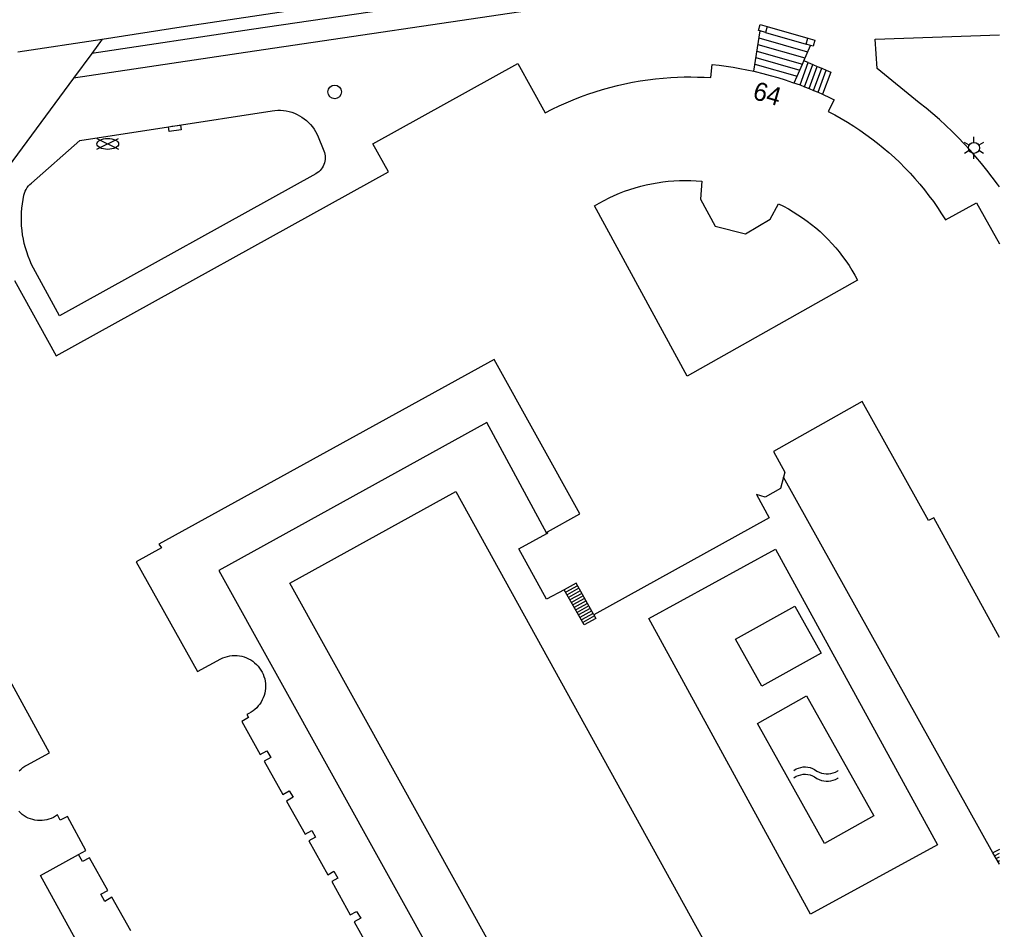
# Model space of a CAD drawing. Extents: x 122462 to 123306, y 485548 to 486417.
# Drawn here: x 123225.8 to 123306, y 486146.6 to 486221.1 of the extents above; entities that cross this region are included whole.
import ezdxf

# ---------------------------------------------------------------- set-up
doc = ezdxf.new("R2010")
doc.units = 0
for name, color, linetype in [('B-WE-IE-MEUBILAIR_WEGMEUBILAIR_VERKEERSBORD-S', 7, 'Continuous'), ('Level 1', 7, 'Continuous'), ('Level 16', 7, 'Continuous'), ('Level 17', 7, 'Continuous'), ('Level 19', 7, 'Continuous'), ('Level 21', 7, 'Continuous'), ('Level 31', 7, 'Continuous'), ('Level 33', 7, 'Continuous'), ('Level 40', 7, 'Continuous'), ('Level 50', 7, 'Continuous'), ('Level 52', 7, 'Continuous'), ('Level 53', 7, 'Continuous'), ('Level 55', 7, 'Continuous'), ('N-WE-AL-T25', 7, 'Continuous')]:
    doc.layers.add(name, color=color, linetype=linetype)

msp = doc.modelspace()

# ---------------------------------------------------------------- linework, layer by layer
at = {"layer": 'Level 1'}
for p, q in [((123289.694, 486215.708), (123290.066, 486215.566)), ((123290.066, 486215.566), (123290.436, 486215.42)), ((123290.436, 486215.42), (123290.805, 486215.268)), ((123290.805, 486215.268), (123291.171, 486215.112)), ((123291.171, 486215.112), (123291.536, 486214.951)), ((123305.492, 486152.871), (123288.345, 486183.605))]:
    msp.add_line(p, q, dxfattribs=at)
for points in [[(123225.37, 486199.709), (123228.789, 486193.538), (123255.989, 486208.589), (123254.709, 486210.9), (123266.58, 486217.459), (123268.84, 486213.429), (123269.403, 486213.718), (123269.973, 486213.992), (123270.55, 486214.253), (123271.133, 486214.498), (123271.722, 486214.73), (123272.317, 486214.946), (123272.916, 486215.147), (123273.521, 486215.334), (123274.13, 486215.505), (123274.743, 486215.661), (123275.36, 486215.801), (123275.981, 486215.927), (123276.604, 486216.036), (123277.229, 486216.13), (123277.857, 486216.209), (123278.487, 486216.271), (123279.118, 486216.318), (123279.665, 486216.346), (123280.212, 486216.362), (123280.759, 486216.366), (123281.306, 486216.359), (123281.854, 486216.339), (123282.4, 486216.308), (123282.509, 486217.38), (123283.079, 486217.316), (123283.647, 486217.241), (123284.214, 486217.155), (123284.779, 486217.057), (123285.341, 486216.948), (123285.902, 486216.828)], [(123285.902, 486216.828), (123286.019, 486216.802), (123286.641, 486216.653), (123287.259, 486216.491), (123287.874, 486216.315), (123288.485, 486216.126), (123289.092, 486215.923), (123289.694, 486215.708)], [(123291.536, 486214.951), (123292.166, 486214.659), (123292.489, 486214.499), (123292.002, 486213.547), (123292.535, 486213.266), (123293.061, 486212.972), (123293.579, 486212.665), (123294.09, 486212.345), (123294.592, 486212.013), (123295.086, 486211.668), (123295.571, 486211.311), (123296.048, 486210.942), (123296.515, 486210.561), (123296.972, 486210.169), (123297.419, 486209.766), (123297.856, 486209.351), (123298.283, 486208.926), (123298.699, 486208.49), (123299.104, 486208.044), (123299.498, 486207.588), (123299.88, 486207.123), (123300.251, 486206.648), (123300.61, 486206.164), (123300.956, 486205.671), (123301.29, 486205.169), (123301.612, 486204.66), (123304.151, 486206.057), (123306.018, 486202.697)], [(123280.449, 486191.891), (123272.858, 486205.815), (123273.254, 486206.047), (123273.658, 486206.266), (123274.068, 486206.473), (123274.485, 486206.666), (123274.907, 486206.845), (123275.335, 486207.011), (123275.769, 486207.163), (123276.207, 486207.301), (123276.649, 486207.425), (123277.095, 486207.535), (123277.544, 486207.63), (123277.996, 486207.711), (123278.451, 486207.777), (123278.907, 486207.828), (123279.365, 486207.865), (123279.823, 486207.888), (123280.282, 486207.895), (123280.742, 486207.888), (123281.2, 486207.866), (123281.658, 486207.829), (123281.542, 486206.35), (123282.737, 486204.146), (123285.221, 486203.514), (123287.254, 486204.725), (123287.931, 486205.981), (123288.341, 486205.779), (123288.744, 486205.563), (123289.14, 486205.334), (123289.528, 486205.093), (123289.909, 486204.839), (123290.28, 486204.573), (123290.643, 486204.295), (123290.997, 486204.005), (123291.341, 486203.704), (123291.675, 486203.391), (123291.999, 486203.069), (123292.312, 486202.735), (123292.614, 486202.392), (123292.905, 486202.039), (123293.184, 486201.677), (123293.451, 486201.306), (123293.706, 486200.927), (123293.948, 486200.539), (123294.178, 486200.144), (123294.395, 486199.741), (123280.449, 486191.891)], [(123268.97, 486179.004), (123269.056, 486179.051), (123269.011, 486179.151), (123271.679, 486180.613), (123264.641, 486193.24), (123237.205, 486178.142), (123237.406, 486177.838), (123235.342, 486176.678), (123240.369, 486167.715), (123242.273, 486168.736), (123242.452, 486168.82), (123242.636, 486168.889), (123242.825, 486168.944), (123243.018, 486168.983), (123243.214, 486169.008), (123243.411, 486169.017), (123243.608, 486169.01), (123243.804, 486168.988), (123243.997, 486168.951), (123244.188, 486168.898), (123244.373, 486168.831), (123244.552, 486168.75), (123244.725, 486168.655), (123244.889, 486168.546), (123245.045, 486168.425), (123245.191, 486168.292), (123245.325, 486168.148), (123245.448, 486167.994), (123245.559, 486167.831), (123245.656, 486167.659), (123245.74, 486167.481), (123245.809, 486167.296), (123245.864, 486167.107), (123245.903, 486166.914), (123245.927, 486166.718), (123245.936, 486166.521), (123245.93, 486166.324), (123245.908, 486166.128), (123245.87, 486165.935), (123245.818, 486165.745), (123245.751, 486165.559), (123245.669, 486165.38), (123245.574, 486165.207), (123245.465, 486165.043), (123245.344, 486164.887), (123245.211, 486164.742), (123245.067, 486164.607), (123244.913, 486164.484), (123244.75, 486164.374), (123244.579, 486164.277), (123244.4, 486164.193), (123244.546, 486163.938), (123243.992, 486163.627), (123245.503, 486160.908), (123246.048, 486161.211), (123246.359, 486160.66), (123245.825, 486160.358), (123247.356, 486157.653), (123247.881, 486157.95), (123248.203, 486157.416), (123247.652, 486157.107), (123249.172, 486154.398), (123249.715, 486154.703), (123250.025, 486154.15), (123249.482, 486153.845), (123251.034, 486151.081), (123251.534, 486151.362), (123251.855, 486150.794), (123251.353, 486150.512), (123252.877, 486147.796), (123253.383, 486148.08), (123253.725, 486147.522), (123253.198, 486147.226), (123254.759, 486144.444)], [(123288.345, 486183.605), (123288.09, 486182.673), (123286.836, 486181.979), (123286.125, 486182.187), (123287.175, 486180.297), (123272.814, 486172.355)], [(123270.391, 486174.402), (123268.944, 486173.616), (123266.683, 486177.74), (123268.97, 486179.004)], [(123272.814, 486172.355), (123271.357, 486174.927), (123270.391, 486174.402)], [(123225.777, 486159.592), (123225.918, 486159.724), (123226.07, 486159.844), (123226.23, 486159.951), (123226.399, 486160.045), (123228.253, 486161.06), (123223.254, 486170.126)], [(123230.635, 486152.736), (123231.218, 486153.066), (123229.716, 486155.85), (123229.127, 486155.532), (123228.892, 486155.967), (123228.731, 486155.86), (123228.563, 486155.766), (123228.387, 486155.686), (123228.206, 486155.62), (123228.019, 486155.569), (123227.83, 486155.533), (123227.637, 486155.513), (123227.444, 486155.508), (123227.252, 486155.518), (123227.06, 486155.545), (123226.872, 486155.586), (123226.687, 486155.643), (123226.508, 486155.714), (123226.334, 486155.799), (123226.169, 486155.898), (123226.011, 486156.01), (123225.864, 486156.135), (123225.726, 486156.271)], [(123306.018, 486153.15), (123305.492, 486152.871)], [(123234.895, 486146.474), (123233.343, 486149.232), (123232.775, 486148.888), (123232.44, 486149.49), (123233.036, 486149.78), (123231.535, 486152.453), (123230.959, 486152.154), (123230.635, 486152.736)]]:
    msp.add_lwpolyline(points, dxfattribs=at)
at = {"layer": 'Level 16'}
msp.add_lwpolyline([(123291.709, 486153.631), (123286.211, 486163.451), (123290.238, 486165.706), (123295.736, 486155.886), (123291.709, 486153.631)], dxfattribs=at)
at = {"layer": 'Level 17'}
for p, q in [((123225.654, 486218.43), (123232.57, 486219.45)), ((123232.57, 486219.45), (123231.72, 486218.282)), ((123231.72, 486218.282), (123230.225, 486216.266))]:
    msp.add_line(p, q, dxfattribs=at)
for points in [[(123232.57, 486219.45), (123239.014, 486220.462), (123266.751, 486224.649), (123267.89, 486224.814), (123269.031, 486224.964), (123270.173, 486225.1), (123271.318, 486225.221), (123272.463, 486225.328), (123273.61, 486225.419), (123274.758, 486225.497), (123275.907, 486225.559), (123277.057, 486225.607), (123278.577, 486225.661), (123306.018, 486226.629)], [(123306.018, 486225.477), (123278.644, 486224.512), (123277.098, 486224.458), (123275.926, 486224.409), (123274.755, 486224.344), (123273.585, 486224.264), (123272.417, 486224.169), (123271.249, 486224.058), (123270.083, 486223.932), (123268.919, 486223.791), (123267.757, 486223.634), (123244.786, 486220.259), (123231.72, 486218.282)], [(123306.018, 486223.76), (123304.1, 486223.689), (123297.18, 486223.479), (123284.93, 486223.019), (123278.744, 486222.78), (123277.252, 486222.722), (123276.13, 486222.672), (123275.009, 486222.607), (123273.888, 486222.528), (123272.769, 486222.435), (123271.651, 486222.328), (123270.534, 486222.207), (123269.419, 486222.071), (123268.306, 486221.922), (123245.027, 486218.485), (123230.225, 486216.266)], [(123306.018, 486207.361), (123305.856, 486207.592), (123305.433, 486208.166), (123304.999, 486208.731), (123304.552, 486209.285), (123304.093, 486209.83), (123303.622, 486210.365), (123303.14, 486210.89), (123302.646, 486211.404), (123302.141, 486211.907), (123301.626, 486212.399), (123301.1, 486212.879), (123300.563, 486213.348), (123300.016, 486213.805), (123299.46, 486214.25), (123296.021, 486217.045), (123295.851, 486219.454), (123306.018, 486219.812)], [(123230.225, 486216.266), (123222.922, 486206.423), (123220.175, 486204.879), (123220.032, 486205.076)], [(123237.99, 486212.285), (123246.474, 486213.597), (123246.705, 486213.625), (123246.937, 486213.638), (123247.169, 486213.635), (123247.401, 486213.616), (123247.63, 486213.583), (123247.858, 486213.534), (123248.081, 486213.47), (123248.3, 486213.392), (123248.513, 486213.299), (123248.719, 486213.192), (123248.918, 486213.072), (123249.108, 486212.939), (123249.29, 486212.793), (123249.461, 486212.636), (123249.621, 486212.468), (123249.77, 486212.29), (123249.906, 486212.102), (123250.03, 486211.905), (123250.185, 486211.608), (123250.713, 486210.323), (123250.761, 486210.186), (123250.796, 486210.045), (123250.817, 486209.902), (123250.824, 486209.757), (123250.817, 486209.612), (123250.796, 486209.468), (123250.761, 486209.327), (123250.713, 486209.19), (123250.652, 486209.059), (123250.578, 486208.934), (123250.493, 486208.816), (123250.397, 486208.707), (123250.291, 486208.609), (123250.175, 486208.521), (123250.052, 486208.444), (123229.078, 486196.81), (123226.944, 486200.704), (123226.783, 486201.029), (123226.636, 486201.361), (123226.503, 486201.698), (123226.383, 486202.041), (123226.278, 486202.388), (123226.187, 486202.739), (123226.11, 486203.094), (123226.047, 486203.451), (123226, 486203.811), (123225.967, 486204.172), (123225.949, 486204.535), (123225.945, 486204.898), (123225.957, 486205.26), (123225.983, 486205.622), (123226.024, 486205.983), (123226.08, 486206.341), (123226.15, 486206.697), (123226.201, 486206.857), (123226.265, 486207.013), (123226.341, 486207.163), (123226.43, 486207.305), (123226.531, 486207.44), (123226.642, 486207.566), (123226.764, 486207.682), (123230.743, 486211.164), (123237.99, 486212.285)]]:
    msp.add_lwpolyline(points, dxfattribs=at)
at = {"layer": 'Level 19'}
for points in [[(123268.97, 486179.004), (123264.063, 486188.078), (123242.106, 486175.961), (123260.504, 486142.869), (123258.573, 486141.763), (123258.673, 486141.539)], [(123270.259, 486134.738), (123247.912, 486174.935), (123261.513, 486182.451), (123283.738, 486142.232), (123270.259, 486134.738)], [(123290.562, 486147.841), (123277.324, 486172.037), (123287.7, 486177.714), (123300.938, 486153.518), (123290.562, 486147.841)], [(123286.569, 486166.502), (123284.423, 486170.355), (123289.283, 486173.062), (123291.429, 486169.209), (123286.569, 486166.502)], [(123240.706, 486131.535), (123240.548, 486131.824), (123238.651, 486130.787), (123227.518, 486151.021), (123230.635, 486152.736)]]:
    msp.add_lwpolyline(points, dxfattribs=at)
at = {"layer": 'Level 21'}
for points in [[(123286.426, 486220.134), (123286.291, 486220.173), (123286.429, 486220.653), (123287.005, 486220.487)], [(123287.005, 486220.487), (123286.867, 486220.007), (123286.426, 486220.134)], [(123290.544, 486218.946), (123290.193, 486219.047), (123290.331, 486219.527)], [(123290.331, 486219.527), (123290.907, 486219.361), (123290.769, 486218.881), (123290.544, 486218.946)]]:
    msp.add_lwpolyline(points, dxfattribs=at)
at = {"layer": 'Level 31'}
for p, q in [((123287.005, 486220.487), (123290.331, 486219.527)), ((123285.902, 486216.828), (123286.426, 486220.134)), ((123289.694, 486215.708), (123290.372, 486217.536)), ((123290.066, 486215.566), (123290.74, 486217.382)), ((123290.372, 486217.536), (123290.74, 486217.382)), ((123290.436, 486215.42), (123291.107, 486217.228)), ((123290.74, 486217.382), (123291.107, 486217.228)), ((123290.805, 486215.268), (123291.475, 486217.073)), ((123291.107, 486217.228), (123291.475, 486217.073)), ((123291.475, 486217.073), (123291.842, 486216.919)), ((123291.171, 486215.112), (123291.842, 486216.919)), ((123306.018, 486151.929), (123305.492, 486152.871))]:
    msp.add_line(p, q, dxfattribs=at)
for points in [[(123290.372, 486217.536), (123290.003, 486217.691), (123290.544, 486218.946)], [(123291.842, 486216.919), (123292.209, 486216.764), (123291.536, 486214.951)], [(123272.814, 486172.355), (123272.983, 486172.049), (123272.024, 486171.518), (123270.391, 486174.402)]]:
    msp.add_lwpolyline(points, dxfattribs=at)
at = {"layer": 'Level 33'}
for p, q in [((123286.335, 486219.56), (123290.314, 486218.413)), ((123286.867, 486220.007), (123290.193, 486219.047)), ((123286.25, 486219.027), (123290.099, 486217.915)), ((123286.08, 486217.955), (123289.67, 486216.919)), ((123286.165, 486218.487), (123289.884, 486217.416)), ((123285.995, 486217.415), (123289.456, 486216.42)), ((123271.474, 486174.72), (123270.512, 486174.188)), ((123271.591, 486174.515), (123270.628, 486173.983)), ((123271.707, 486174.309), (123270.745, 486173.777)), ((123271.823, 486174.104), (123270.861, 486173.572)), ((123271.94, 486173.899), (123270.977, 486173.367)), ((123272.056, 486173.693), (123271.094, 486173.161)), ((123272.172, 486173.488), (123271.21, 486172.956)), ((123272.289, 486173.283), (123271.326, 486172.75)), ((123272.405, 486173.077), (123271.442, 486172.545)), ((123272.521, 486172.872), (123271.559, 486172.34)), ((123272.638, 486172.667), (123271.675, 486172.134)), ((123272.754, 486172.461), (123271.791, 486171.929)), ((123272.869, 486172.255), (123271.908, 486171.724)), ((123305.624, 486152.635), (123306.018, 486152.844)), ((123305.753, 486152.403), (123306.018, 486152.543)), ((123305.883, 486152.171), (123306.018, 486152.242)), ((123306.013, 486151.939), (123306.018, 486151.942))]:
    msp.add_line(p, q, dxfattribs=at)
msp.add_lwpolyline([(123289.222, 486215.876), (123289.456, 486216.42), (123289.67, 486216.919), (123289.884, 486217.416), (123290.003, 486217.691)], dxfattribs=at)
at = {"layer": 'Level 40'}
msp.add_lwpolyline([(123238.271, 486212.328), (123238.98, 486212.43), (123239.036, 486212.034), (123238.046, 486211.892), (123237.99, 486212.285)], dxfattribs=at)
at = {"layer": 'Level 50'}
for p, q in [((123303.938, 486211.009), (123303.938, 486211.459)), ((123303.548, 486210.784), (123303.158, 486211.009)), ((123304.717, 486211.009), (123304.327, 486210.784)), ((123303.548, 486210.334), (123303.158, 486210.109)), ((123303.938, 486209.659), (123303.938, 486210.109)), ((123304.717, 486210.109), (123304.327, 486210.334))]:
    msp.add_line(p, q, dxfattribs=at)
msp.add_circle((123303.938, 486210.559), 0.45, dxfattribs=at)
at = {"layer": 'Level 52'}
for p, q in [((123232.122, 486210.441), (123233.903, 486211.331)), ((123232.122, 486211.331), (123233.903, 486210.441))]:
    msp.add_line(p, q, dxfattribs=at)
msp.add_ellipse((123233.012, 486210.884), major_axis=(0.89, 0), ratio=0.5, dxfattribs=at)
at = {"layer": 'Level 53'}
msp.add_circle((123251.595, 486215.137), 0.56, dxfattribs=at)
at = {"layer": 'Level 55'}
for points in [[(123289.183, 486159.616), (123289.373, 486159.73), (123289.563, 486159.811), (123289.753, 486159.866), (123289.943, 486159.896), (123290.133, 486159.903), (123290.323, 486159.886), (123290.513, 486159.846), (123290.703, 486159.78), (123290.893, 486159.685), (123291.083, 486159.562), (123291.273, 486159.464), (123291.463, 486159.394), (123291.653, 486159.351), (123291.843, 486159.331), (123292.033, 486159.333), (123292.223, 486159.358), (123292.413, 486159.408), (123292.603, 486159.484), (123292.793, 486159.59), (123292.828, 486159.614)], [(123289.183, 486159.016), (123289.373, 486159.13), (123289.563, 486159.211), (123289.753, 486159.266), (123289.943, 486159.296), (123290.133, 486159.303), (123290.323, 486159.286), (123290.513, 486159.246), (123290.703, 486159.18), (123290.893, 486159.085), (123291.083, 486158.962), (123291.273, 486158.864), (123291.463, 486158.794), (123291.653, 486158.751), (123291.843, 486158.731), (123292.033, 486158.733), (123292.223, 486158.758), (123292.413, 486158.808), (123292.603, 486158.884), (123292.793, 486158.99), (123292.828, 486159.014)]]:
    msp.add_lwpolyline(points, dxfattribs=at)
at = {"layer": 'N-WE-AL-T25'}
msp.add_lwpolyline([(123306.018, 486170.497), (123300.658, 486180.294), (123300.208, 486180.073), (123294.777, 486189.807), (123287.533, 486185.703), (123288.462, 486184.033), (123288.345, 486183.605)], dxfattribs=at)

# ---------------------------------------------------------------- texts
at = {"layer": 'B-WE-IE-MEUBILAIR_WEGMEUBILAIR_VERKEERSBORD-S'}
msp.add_text('64', height=1.5, rotation=344.03881, dxfattribs=at).set_placement((123285.742, 486214.586))

doc.saveas('drawing.dxf')
